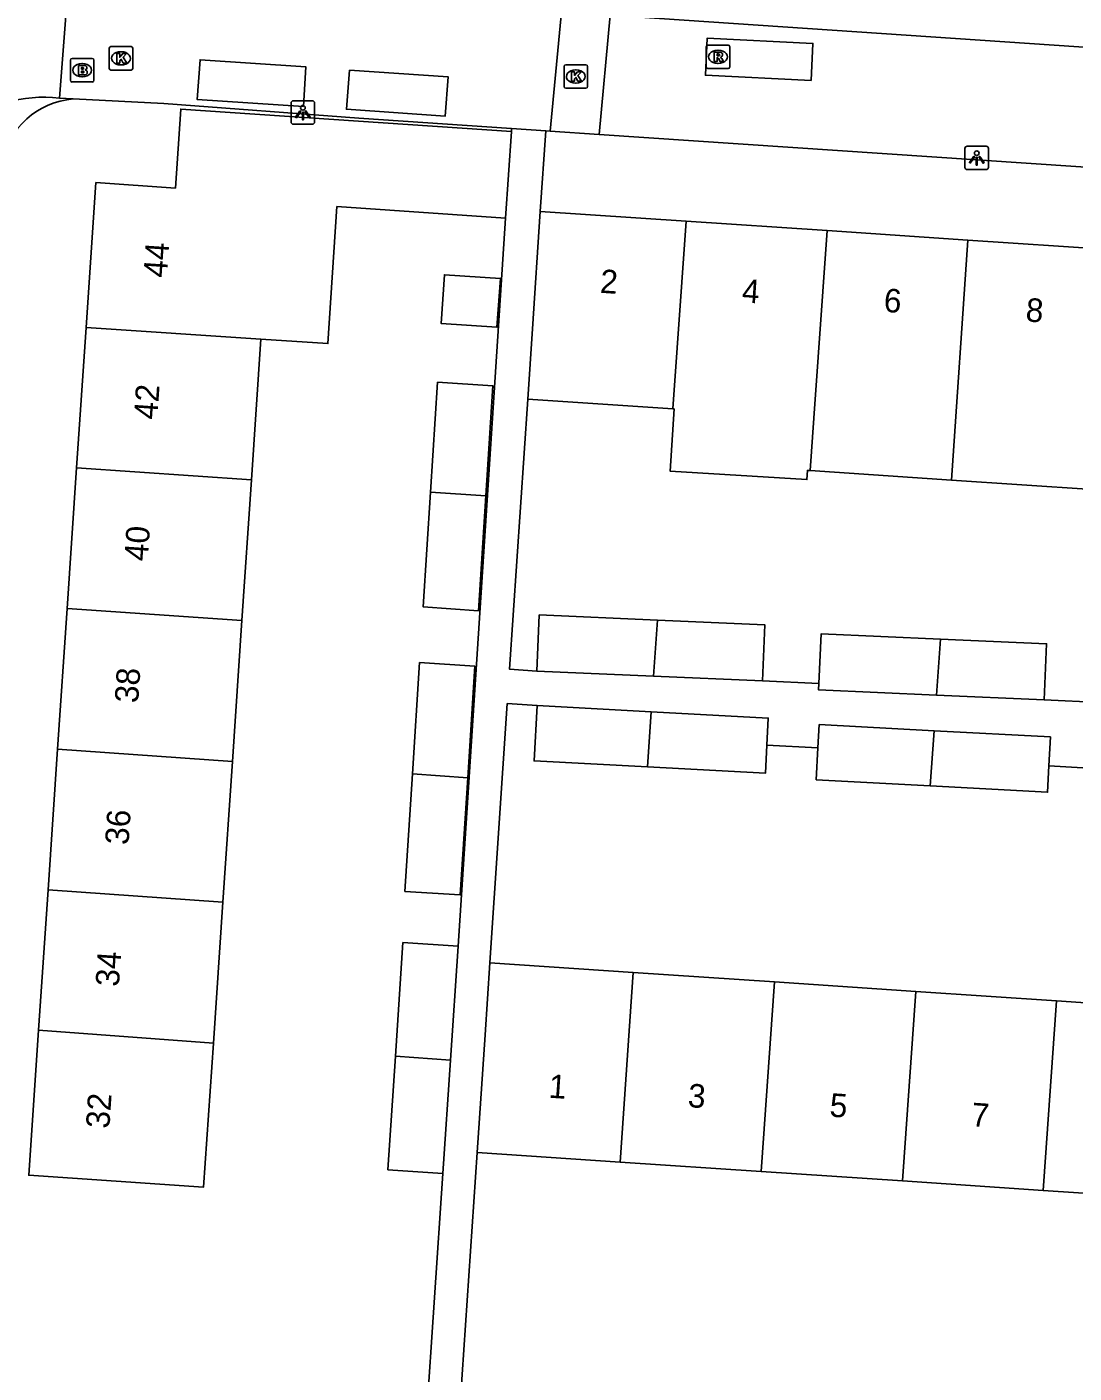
# Model space of a CAD drawing. Extents: x 161848 to 162726, y 385382 to 386521.
# Drawn here: x 162036.5 to 162081, y 385812.1 to 385869.2 of the extents above; entities that cross this region are included whole.
import ezdxf

# ---------------------------------------------------------------- set-up
doc = ezdxf.new("R2010")
doc.units = 0
for name, color, linetype in [('IMGEO_Brandkraan', 7, 'Continuous'), ('IMGEO_Kolk', 7, 'Continuous'), ('IMGEO_Lichtpunt', 7, 'Continuous'), ('IMGEO_Pand', 7, 'Continuous'), ('IMGEO_Pand_nummerreeks', 7, 'Continuous'), ('IMGEO_Parkeervlak_open', 7, 'Continuous'), ('IMGEO_Rijbaan_lokaal_open', 7, 'Continuous'), ('IMGEO_Rioolput', 7, 'Continuous'), ('IMGEO_Voetpad_open', 7, 'Continuous'), ('IMGEO_Woonerf_open', 7, 'Continuous')]:
    doc.layers.add(name, color=color, linetype=linetype)

msp = doc.modelspace()

# ---------------------------------------------------------------- linework, layer by layer
at = {"layer": 'IMGEO_Brandkraan'}
for p, q in [((162038.357, 385866.967), (162038.357, 385867.819)), ((162038.432, 385867.893), (162039.284, 385867.893)), ((162038.845, 385867.673), (162038.87, 385867.673)), ((162039.358, 385867.819), (162039.358, 385866.967)), ((162039.284, 385866.893), (162038.432, 385866.893)), ((162038.868, 385867.113), (162038.843, 385867.113))]:
    msp.add_line(p, q, dxfattribs=at)
for points in [[(162038.357, 385866.967), (162038.357, 385867.819)], [(162038.432, 385867.893), (162039.284, 385867.893)], [(162038.705, 385867.593), (162038.705, 385867.193), (162038.918, 385867.193)], [(162038.936, 385867.593), (162038.705, 385867.593)], [(162038.884, 385867.512), (162038.83, 385867.512), (162038.83, 385867.436)], [(162038.83, 385867.436), (162038.883, 385867.436)], [(162039.358, 385867.819), (162039.358, 385866.967)], [(162039.284, 385866.893), (162038.432, 385866.893)], [(162038.892, 385867.36), (162038.83, 385867.36), (162038.83, 385867.279)], [(162038.83, 385867.279), (162038.892, 385867.279)]]:
    msp.add_lwpolyline(points, dxfattribs=at)
for centre, radius, start, end in [((162038.434, 385867.817), 0.0765, 91.552, 178.448), ((162038.434, 385867.817), 0.0765, 91.552, 178.448), ((162038.885, 385867.474), 0.0379, 267.8285, 90.9355), ((162038.94, 385867.448), 0.145, 59.4692, 91.5367), ((162038.965, 385867.495), 0.0922, 285.5137, 58.1501), ((162038.97, 385867.303), 0.105, 301.3115, 78.989), ((162039.282, 385867.817), 0.0765, 1.552, 88.448), ((162039.282, 385867.817), 0.0765, 1.552, 88.448), ((162038.434, 385866.969), 0.0765, 181.552, 268.448), ((162038.434, 385866.969), 0.0765, 181.552, 268.448), ((162038.893, 385867.319), 0.0404, 269.8759, 90.5077), ((162038.924, 385867.444), 0.251, 268.6676, 293.5347), ((162039.282, 385866.969), 0.0765, 271.552, 358.448), ((162039.282, 385866.969), 0.0765, 271.552, 358.448)]:
    msp.add_arc(centre, radius, start, end, dxfattribs=at)
for centre, major_axis, ratio, start_param, end_param in [((162038.844, 385867.393), (-0.387, 0.002), 0.722429, 4.712389, 7.853982), ((162038.869, 385867.393), (-0.39, 0.002), 0.717154, 1.570796, 4.712389)]:
    msp.add_ellipse(centre, major_axis=major_axis, ratio=ratio, start_param=start_param, end_param=end_param, dxfattribs=at)
at = {"layer": 'IMGEO_Kolk'}
for p, q in [((162040.007, 385867.472), (162040.007, 385868.324)), ((162040.082, 385868.398), (162040.934, 385868.398)), ((162040.495, 385868.178), (162040.52, 385868.178)), ((162041.008, 385868.324), (162041.008, 385867.472)), ((162040.934, 385867.398), (162040.082, 385867.398)), ((162040.518, 385867.618), (162040.493, 385867.618)), ((162059.328, 385866.7), (162059.328, 385867.552)), ((162059.403, 385867.626), (162060.255, 385867.626)), ((162059.816, 385867.406), (162059.841, 385867.406)), ((162060.329, 385867.552), (162060.329, 385866.7)), ((162059.839, 385866.846), (162059.814, 385866.846)), ((162060.255, 385866.626), (162059.403, 385866.626))]:
    msp.add_line(p, q, dxfattribs=at)
for points in [[(162040.007, 385867.472), (162040.007, 385868.324)], [(162040.082, 385868.398), (162040.934, 385868.398)], [(162040.328, 385868.098), (162040.451, 385868.098), (162040.451, 385867.947), (162040.581, 385868.098), (162040.745, 385868.098), (162040.599, 385867.947), (162040.752, 385867.698), (162040.6, 385867.698), (162040.515, 385867.862), (162040.451, 385867.795), (162040.451, 385867.698), (162040.328, 385867.698), (162040.328, 385868.098)], [(162041.008, 385868.324), (162041.008, 385867.472)], [(162040.934, 385867.398), (162040.082, 385867.398)], [(162059.328, 385866.7), (162059.328, 385867.552)], [(162059.403, 385867.626), (162060.255, 385867.626)], [(162060.329, 385867.552), (162060.329, 385866.7)], [(162059.649, 385867.326), (162059.772, 385867.326), (162059.772, 385867.175), (162059.902, 385867.326), (162060.066, 385867.326), (162059.92, 385867.175), (162060.073, 385866.926), (162059.921, 385866.926), (162059.836, 385867.09), (162059.772, 385867.023), (162059.772, 385866.926), (162059.649, 385866.926), (162059.649, 385867.326)], [(162060.255, 385866.626), (162059.403, 385866.626)]]:
    msp.add_lwpolyline(points, dxfattribs=at)
for centre, start, end in [((162040.084, 385868.322), 91.552, 178.448), ((162040.084, 385868.322), 91.552, 178.448), ((162040.932, 385868.322), 1.552, 88.448), ((162040.932, 385868.322), 1.552, 88.448), ((162040.084, 385867.474), 181.552, 268.448), ((162040.084, 385867.474), 181.552, 268.448), ((162040.932, 385867.474), 271.552, 358.448), ((162040.932, 385867.474), 271.552, 358.448), ((162059.405, 385867.55), 91.552, 178.448), ((162059.405, 385867.55), 91.552, 178.448), ((162060.253, 385867.55), 1.552, 88.448), ((162060.253, 385867.55), 1.552, 88.448), ((162059.405, 385866.702), 181.552, 268.448), ((162059.405, 385866.702), 181.552, 268.448), ((162060.253, 385866.702), 271.552, 358.448), ((162060.253, 385866.702), 271.552, 358.448)]:
    msp.add_arc(centre, 0.0765, start, end, dxfattribs=at)
for centre, major_axis, ratio, start_param, end_param in [((162040.494, 385867.898), (-0.387, 0.002), 0.722429, 4.712389, 7.853982), ((162040.519, 385867.898), (-0.39, 0.002), 0.717154, 1.570796, 4.712389), ((162059.815, 385867.126), (-0.387, 0.002), 0.722429, 4.712389, 7.853982), ((162059.84, 385867.126), (-0.39, 0.002), 0.717154, 1.570796, 4.712389)]:
    msp.add_ellipse(centre, major_axis=major_axis, ratio=ratio, start_param=start_param, end_param=end_param, dxfattribs=at)
at = {"layer": 'IMGEO_Lichtpunt'}
for p, q in [((162047.736, 385865.999), (162047.736, 385865.192)), ((162047.736, 385865.999), (162047.736, 385865.192)), ((162048.638, 385866.094), (162047.83, 385866.094)), ((162048.638, 385866.094), (162047.83, 385866.094)), ((162048.732, 385865.192), (162048.732, 385865.999)), ((162048.732, 385865.192), (162048.732, 385865.999)), ((162047.83, 385865.098), (162048.638, 385865.098)), ((162047.83, 385865.098), (162048.638, 385865.098)), ((162076.364, 385864.073), (162076.364, 385863.266)), ((162076.364, 385864.073), (162076.364, 385863.266)), ((162077.266, 385864.168), (162076.458, 385864.168)), ((162077.266, 385864.168), (162076.458, 385864.168)), ((162077.36, 385863.266), (162077.36, 385864.073)), ((162077.36, 385863.266), (162077.36, 385864.073)), ((162076.458, 385863.172), (162077.266, 385863.172)), ((162076.458, 385863.172), (162077.266, 385863.172))]:
    msp.add_line(p, q, dxfattribs=at)
for points in [[(162048.11, 385865.663), (162048.149, 385865.635), (162047.961, 385865.373), (162047.923, 385865.4), (162048.11, 385865.663)], [(162048.212, 385865.615), (162048.259, 385865.615), (162048.259, 385865.293), (162048.212, 385865.293), (162048.212, 385865.615)], [(162048.322, 385865.635), (162048.36, 385865.662), (162048.547, 385865.4), (162048.508, 385865.372), (162048.322, 385865.635)], [(162076.738, 385863.737), (162076.777, 385863.709), (162076.589, 385863.447), (162076.551, 385863.474), (162076.738, 385863.737)], [(162076.84, 385863.689), (162076.887, 385863.689), (162076.887, 385863.367), (162076.84, 385863.367), (162076.84, 385863.689)], [(162076.95, 385863.709), (162076.988, 385863.736), (162077.175, 385863.474), (162077.136, 385863.446), (162076.95, 385863.709)]]:
    msp.add_lwpolyline(points, dxfattribs=at)
for centre in [(162048.235, 385865.797), (162076.863, 385863.871)]:
    msp.add_circle(centre, 0.0994, dxfattribs=at)
for centre, start, end in [((162047.83, 385865.999), 90, 180), ((162047.83, 385865.999), 90, 180), ((162048.638, 385865.999), 0, 90), ((162048.638, 385865.999), 0, 90), ((162047.83, 385865.192), 180, 270), ((162047.83, 385865.192), 180, 270), ((162048.638, 385865.192), 270, 0), ((162048.638, 385865.192), 270, 360), ((162076.458, 385864.073), 90, 180), ((162076.458, 385864.073), 90, 180), ((162077.266, 385864.073), 0, 90), ((162077.266, 385864.073), 0, 90), ((162076.458, 385863.266), 180, 270), ((162076.458, 385863.266), 180, 270), ((162077.266, 385863.266), 270, 0), ((162077.266, 385863.266), 270, 360)]:
    msp.add_arc(centre, 0.0946, start, end, dxfattribs=at)
at = {"layer": 'IMGEO_Pand'}
for points in [[(162057.096, 385864.796), (162043.043, 385865.746), (162042.816, 385862.391), (162039.442, 385862.619), (162039.026, 385856.47)], [(162057.096, 385864.796), (162056.847, 385861.115)], [(162046.454, 385855.973), (162049.295, 385855.783), (162049.678, 385861.6), (162056.847, 385861.115)], [(162058.322, 385861.4), (162057.987, 385856.412), (162057.786, 385853.429)], [(162064.519, 385860.984), (162058.322, 385861.4)], [(162063.948, 385853.015), (162064.519, 385860.984)], [(162064.519, 385860.984), (162070.505, 385860.582)], [(162070.505, 385860.582), (162069.941, 385852.612), (162069.784, 385850.392)], [(162076.49, 385860.18), (162070.505, 385860.582)], [(162075.787, 385849.99), (162076.49, 385860.18)], [(162082.474, 385859.778), (162076.49, 385860.18)], [(162056.636, 385858.551), (162054.248, 385858.71), (162054.11, 385856.635), (162056.475, 385856.477), (162056.636, 385858.551)], [(162039.026, 385856.47), (162038.622, 385850.502)], [(162046.454, 385855.973), (162039.026, 385856.47)], [(162046.05, 385849.998), (162046.454, 385855.973)], [(162056.007, 385849.322), (162056.306, 385853.989), (162053.959, 385854.14), (162053.66, 385849.481)], [(162057.786, 385853.429), (162063.948, 385853.015)], [(162063.948, 385853.015), (162064.008, 385853.011), (162063.839, 385850.366), (162069.646, 385850.008), (162069.669, 385850.4), (162069.784, 385850.392)], [(162038.622, 385850.502), (162038.218, 385844.531)], [(162046.05, 385849.998), (162038.622, 385850.502)], [(162069.784, 385850.392), (162075.787, 385849.99)], [(162045.646, 385844.025), (162046.05, 385849.998)], [(162075.787, 385849.99), (162081.768, 385849.589)], [(162053.66, 385849.481), (162053.347, 385844.6), (162055.693, 385844.44), (162056.007, 385849.322)], [(162053.66, 385849.481), (162056.007, 385849.322)], [(162038.218, 385844.531), (162037.814, 385838.563)], [(162038.218, 385844.531), (162045.646, 385844.025)], [(162045.241, 385838.045), (162045.646, 385844.025)], [(162063.305, 385844.043), (162058.279, 385844.263), (162058.174, 385841.881)], [(162063.305, 385844.043), (162063.135, 385841.663)], [(162067.756, 385841.46), (162067.861, 385843.842), (162063.305, 385844.043)], [(162075.321, 385843.237), (162070.25, 385843.459), (162070.157, 385841.354)], [(162075.157, 385840.857), (162075.321, 385843.237)], [(162079.727, 385840.656), (162079.832, 385843.038), (162075.321, 385843.237)], [(162055.238, 385837.349), (162055.542, 385842.08), (162053.195, 385842.24), (162052.891, 385837.512)], [(162063.135, 385841.663), (162058.174, 385841.881)], [(162067.756, 385841.46), (162063.135, 385841.663)], [(162070.157, 385841.354), (162070.145, 385841.077), (162075.157, 385840.857)], [(162079.727, 385840.656), (162075.157, 385840.857)], [(162062.87, 385837.809), (162058.055, 385838.067), (162058.181, 385840.411)], [(162058.181, 385840.411), (162063.031, 385840.152)], [(162063.031, 385840.152), (162062.87, 385837.809)], [(162067.947, 385838.738), (162068.008, 385839.885), (162063.031, 385840.152)], [(162075.051, 385839.345), (162070.169, 385839.606), (162070.116, 385838.622)], [(162075.051, 385839.345), (162074.886, 385837.002)], [(162079.93, 385837.849), (162079.996, 385839.08), (162075.051, 385839.345)], [(162037.814, 385838.563), (162037.41, 385832.592)], [(162045.241, 385838.045), (162037.814, 385838.563)], [(162062.87, 385837.809), (162067.883, 385837.54), (162067.947, 385838.738)], [(162070.116, 385838.622), (162070.043, 385837.262), (162074.886, 385837.002)], [(162044.836, 385832.06), (162045.241, 385838.045)], [(162074.886, 385837.002), (162079.871, 385836.735), (162079.93, 385837.849)], [(162052.891, 385837.512), (162052.571, 385832.524), (162054.918, 385832.374), (162055.238, 385837.349)], [(162055.238, 385837.349), (162052.891, 385837.512)], [(162037.41, 385832.592), (162037.006, 385826.624)], [(162037.41, 385832.592), (162044.836, 385832.06)], [(162044.432, 385826.085), (162044.836, 385832.06)], [(162054.826, 385830.193), (162052.487, 385830.349), (162052.165, 385825.524)], [(162054.826, 385830.193), (162054.503, 385825.354)], [(162056.179, 385829.492), (162055.973, 385826.43), (162055.638, 385821.441)], [(162062.271, 385829.082), (162056.179, 385829.492)], [(162062.271, 385829.082), (162061.718, 385821.032)], [(162068.266, 385828.679), (162062.271, 385829.082)], [(162067.709, 385820.63), (162068.266, 385828.679)], [(162068.266, 385828.679), (162074.272, 385828.275)], [(162074.272, 385828.275), (162073.706, 385820.227)], [(162080.253, 385827.873), (162074.272, 385828.275)], [(162079.688, 385819.824), (162080.253, 385827.873)], [(162080.253, 385827.873), (162086.259, 385827.47)], [(162037.006, 385826.624), (162036.59, 385820.473), (162044.018, 385819.97), (162044.432, 385826.085)], [(162044.432, 385826.085), (162037.006, 385826.624)], [(162052.165, 385825.524), (162051.844, 385820.701), (162054.183, 385820.545)], [(162054.503, 385825.354), (162052.165, 385825.524)], [(162054.503, 385825.354), (162054.183, 385820.545)], [(162055.638, 385821.441), (162061.718, 385821.032)], [(162061.718, 385821.032), (162067.709, 385820.63)], [(162073.706, 385820.227), (162067.709, 385820.63)], [(162073.706, 385820.227), (162079.688, 385819.824)], [(162085.684, 385819.421), (162079.688, 385819.824)]]:
    msp.add_lwpolyline(points, dxfattribs=at)
at = {"layer": 'IMGEO_Parkeervlak_open'}
for points in [[(162069.827, 385866.953), (162065.333, 385867.178), (162065.412, 385868.756), (162069.906, 385868.531), (162069.827, 385866.953)], [(162048.259, 385865.852), (162043.748, 385866.144), (162043.866, 385867.837), (162048.364, 385867.531), (162048.259, 385865.852)], [(162050.209, 385867.391), (162054.405, 385867.113), (162054.276, 385865.437), (162050.084, 385865.734), (162050.209, 385867.391)]]:
    msp.add_lwpolyline(points, dxfattribs=at)
at = {"layer": 'IMGEO_Rijbaan_lokaal_open'}
msp.add_lwpolyline([(162038.259, 385870.998), (162037.888, 385866.206)], dxfattribs=at)
msp.add_arc((162037.215, 385860.498), 5.748, 83.2771, 175.0594, dxfattribs=at)
at = {"layer": 'IMGEO_Rioolput'}
for p, q in [((162065.369, 385867.537), (162065.369, 385868.389)), ((162065.444, 385868.463), (162066.296, 385868.463)), ((162065.857, 385868.243), (162065.882, 385868.243)), ((162066.37, 385868.389), (162066.37, 385867.537)), ((162066.296, 385867.463), (162065.444, 385867.463)), ((162065.88, 385867.683), (162065.855, 385867.683))]:
    msp.add_line(p, q, dxfattribs=at)
for points in [[(162065.369, 385867.537), (162065.369, 385868.389)], [(162065.444, 385868.463), (162066.296, 385868.463)], [(162065.958, 385868.161), (162065.706, 385868.163), (162065.706, 385867.763)], [(162065.884, 385868.082), (162065.83, 385868.082), (162065.83, 385868.001)], [(162065.83, 385868.001), (162065.882, 385868.001)], [(162066.37, 385868.389), (162066.37, 385867.537)], [(162066.296, 385867.463), (162065.444, 385867.463)], [(162065.706, 385867.763), (162065.83, 385867.763), (162065.83, 385867.925), (162065.841, 385867.925)], [(162065.888, 385867.896), (162065.959, 385867.763), (162066.099, 385867.763), (162066.034, 385867.889)]]:
    msp.add_lwpolyline(points, dxfattribs=at)
for centre, radius, start, end in [((162065.446, 385868.387), 0.0765, 91.552, 178.448), ((162065.446, 385868.387), 0.0765, 91.552, 178.448), ((162065.866, 385868.19), 0.19, 274.7715, 282.9687), ((162065.89, 385867.986), 0.0964, 77.0061, 93.1865), ((162065.904, 385868.043), 0.0378, 276.6634, 79.6772), ((162065.957, 385868.051), 0.109, 350.3612, 89.416), ((162065.955, 385868.051), 0.112, 277.5842, 350.9817), ((162066.294, 385868.387), 0.0765, 1.552, 88.448), ((162066.294, 385868.387), 0.0765, 1.552, 88.448), ((162065.446, 385867.539), 0.0765, 181.552, 268.448), ((162065.446, 385867.539), 0.0765, 181.552, 268.448), ((162065.84, 385867.872), 0.0533, 26.0293, 88.6989), ((162065.939, 385867.836), 0.108, 29.5134, 73.7905), ((162066.294, 385867.539), 0.0765, 271.552, 358.448), ((162066.294, 385867.539), 0.0765, 271.552, 358.448)]:
    msp.add_arc(centre, radius, start, end, dxfattribs=at)
for centre, major_axis, ratio, start_param, end_param in [((162065.856, 385867.963), (-0.387, 0.002), 0.722429, 4.712389, 7.853982), ((162065.881, 385867.963), (-0.39, 0.002), 0.717154, 1.570796, 4.712389)]:
    msp.add_ellipse(centre, major_axis=major_axis, ratio=ratio, start_param=start_param, end_param=end_param, dxfattribs=at)
at = {"layer": 'IMGEO_Voetpad_open'}
for points in [[(162037.888, 385866.206), (162038.481, 385866.177)], [(162057.104, 385864.918), (162057.096, 385864.796)], [(162057.104, 385864.918), (162058.551, 385864.821)], [(162058.551, 385864.821), (162058.322, 385861.4)], [(162056.847, 385861.115), (162054.826, 385830.193)], [(162058.174, 385841.881), (162057.016, 385841.959), (162057.786, 385853.429)], [(162070.157, 385841.354), (162067.756, 385841.46)], [(162082.126, 385840.55), (162079.727, 385840.656)], [(162056.179, 385829.492), (162056.918, 385840.496), (162058.181, 385840.411)], [(162067.947, 385838.738), (162070.116, 385838.622)], [(162079.93, 385837.849), (162082.09, 385837.733)], [(162054.866, 385809.919), (162055.638, 385821.441)], [(162054.183, 385820.545), (162053.477, 385810.012)]]:
    msp.add_lwpolyline(points, dxfattribs=at)
msp.add_arc((162038.763, 385862.8), 3.389, 94.7814, 168.9722, dxfattribs=at)
at = {"layer": 'IMGEO_Woonerf_open'}
for points in [[(162059.222, 385869.866), (162058.738, 385864.808)], [(162060.825, 385864.668), (162061.295, 385869.726)], [(162085.397, 385868.102), (162061.295, 385869.726)], [(162038.481, 385866.177), (162042.327, 385865.987), (162050.612, 385865.355), (162057.104, 385864.918)], [(162058.551, 385864.821), (162058.738, 385864.808)], [(162058.738, 385864.808), (162060.825, 385864.668)], [(162060.825, 385864.668), (162085.081, 385863.036)]]:
    msp.add_lwpolyline(points, dxfattribs=at)

# ---------------------------------------------------------------- texts
at = {"layer": 'IMGEO_Pand_nummerreeks'}
for s, rotation, p in [('44', 86.127, (162042.455, 385858.563)), ('2', 356.1572, (162060.839, 385857.944)), ('4', 356.1555, (162066.866, 385857.537)), ('6', 356.1572, (162072.892, 385857.134)), ('8', 356.1572, (162078.922, 385856.729)), ('42', 86.1287, (162042.047, 385852.539)), ('40', 86.1287, (162041.641, 385846.524)), ('38', 86.1287, (162041.233, 385840.503)), ('36', 86.1287, (162040.825, 385834.479)), ('34', 86.1287, (162040.418, 385828.458)), ('1', 356.1547, (162058.657, 385823.764)), ('3', 356.1547, (162064.568, 385823.366)), ('32', 86.1287, (162040.01, 385822.435)), ('5', 356.1547, (162070.592, 385822.961)), ('7', 356.1547, (162076.615, 385822.556))]:
    msp.add_text(s, height=1, rotation=rotation, dxfattribs=at).set_placement(p)

doc.saveas('drawing.dxf')
